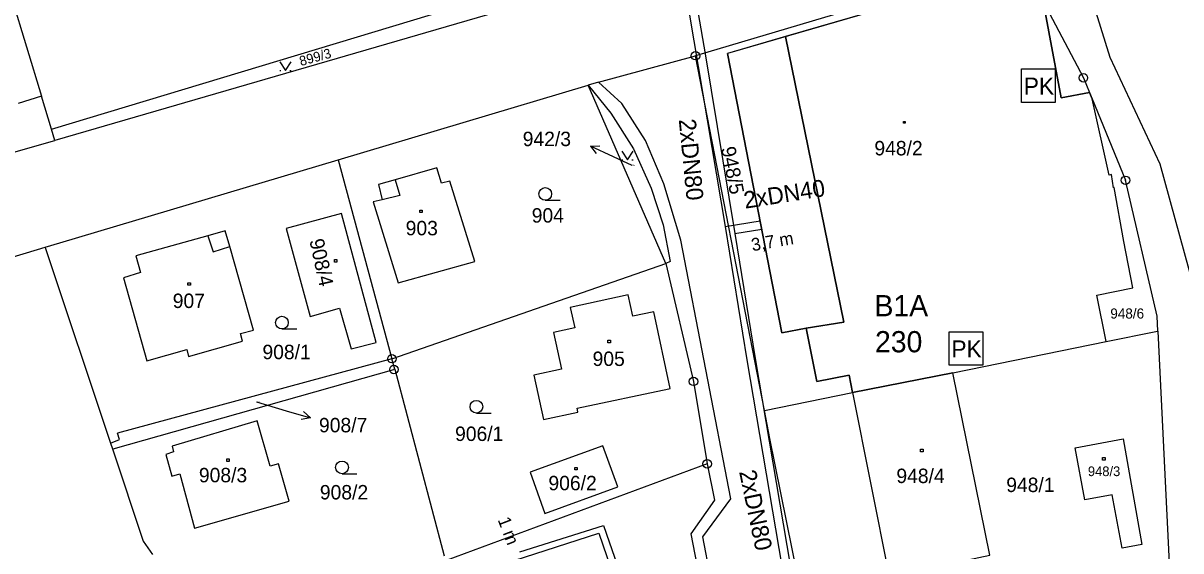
# Model space of a CAD drawing. Extents: x -468021 to -466942, y -1130484 to -1128584.
# Drawn here: x -467307.3 to -467170.9, y -1129206.3 to -1129144.2 of the extents above; entities that cross this region are included whole.
import ezdxf

# ---------------------------------------------------------------- set-up
doc = ezdxf.new("R2010")
doc.units = 0
for name, color, linetype in [('17-Plynové kotelny', 7, 'Continuous'), ('19-PK-šrafy', 7, 'Continuous'), ('21-Označení-odběrného-místa', 7, 'Continuous'), ('22-Odběrná místa-šrafy', 7, 'Continuous'), ('25-Popisná-čísla', 7, 'Continuous'), ('27-delky-vedeni', 7, 'Continuous'), ('DKM', 7, 'Continuous'), ('UT_SKUTEČNOST_staré', 7, 'Continuous')]:
    doc.layers.add(name, color=color, linetype=linetype)

# ---------------------------------------------------------------- blocks, each defined once
blk = doc.blocks.new('PK')
at = {"layer": '17-Plynové kotelny'}
blk.add_lwpolyline([(-0.0000139, 0.0000235), (0.0000256, 0.0000235), (0.0000256, -0.000016), (-0.0000139, -0.000016)], close=True, dxfattribs=at)
blk.add_text('PK', height=0.00002, dxfattribs=at).set_placement((-0.0000113, -0.0000067))

msp = doc.modelspace()

# ---------------------------------------------------------------- linework, layer by layer
at = {"layer": '19-PK-šrafy'}
for points in [[(-467177.67, -1129169.9), (-467178.79, -1129163.52), (-467178.87, -1129163.56), (-467179.13, -1129162.01), (-467179.41, -1129162.08), (-467181.41, -1129153.09), (-467181.72, -1129152.34), (-467185.03, -1129152.97), (-467187.15, -1129141.59), (-467187.46, -1129141), (-467191.67, -1129141.97), (-467196.16, -1129139.54), (-467217.53, -1129145.74), (-467210.66, -1129179.4), (-467215.08, -1129180.09), (-467213.83, -1129186.4), (-467210.03, -1129185.65), (-467209.63, -1129187.67), (-467197.82, -1129185.35), (-467179.73, -1129181.68), (-467180.84, -1129176.21), (-467176.61, -1129175.35), (-467177.67, -1129169.9)], [(-467197.82, -1129185.35), (-467209.63, -1129187.67), (-467205.33, -1129209.37), (-467193.46, -1129206.84), (-467197.82, -1129185.35)]]:
    msp.add_lwpolyline(points, dxfattribs=at)
at = {"layer": '22-Odběrná místa-šrafy'}
msp.add_lwpolyline([(-467217.53, -1129145.74), (-467224.34, -1129147.72), (-467217.94, -1129180.65), (-467215.08, -1129180.09), (-467210.66, -1129179.4), (-467217.53, -1129145.74)], dxfattribs=at)
at = {"layer": 'DKM'}
for p, q in [((-467313.19, -1129126.29), (-467305.16, -1129152.77)), ((-467189.78, -1129136.58), (-467228.12, -1129147.99)), ((-467179.28, -1129148.2), (-467182.48, -1129137.83)), ((-467303.98, -1129156.67), (-467247.71, -1129139.63)), ((-467196.16, -1129139.54), (-467224.34, -1129147.72)), ((-467244.34, -1129140.75), (-467303.61, -1129157.98)), ((-467187.15, -1129141.59), (-467185.03, -1129152.97)), ((-467187.15, -1129141.59), (-467182.43, -1129150.6)), ((-467239.55, -1129151.11), (-467228.12, -1129147.99)), ((-467220, -1129189.81), (-467228.12, -1129147.99)), ((-467217.94, -1129180.65), (-467224.34, -1129147.72)), ((-467277.11, -1129148.73), (-467276.44, -1129149.73)), ((-467276.44, -1129149.73), (-467275.77, -1129148.73)), ((-467173.37, -1129160.77), (-467179.28, -1129148.2)), ((-467277.11, -1129149.73), (-467276.98, -1129149.73)), ((-467275.9, -1129149.73), (-467275.77, -1129149.73)), ((-467182.43, -1129150.6), (-467181.72, -1129152.34)), ((-467270.23, -1129160.25), (-467240.79, -1129151.45)), ((-467239.55, -1129151.11), (-467240.79, -1129151.45)), ((-467231.61, -1129172.47), (-467240.79, -1129151.45)), ((-467240.79, -1129151.45), (-467238.09, -1129154.75)), ((-467236.82, -1129153.62), (-467239.55, -1129151.11)), ((-467305.16, -1129152.77), (-467307.93, -1129153.61)), ((-467303.98, -1129156.67), (-467305.16, -1129152.77)), ((-467185.03, -1129152.97), (-467181.72, -1129152.34)), ((-467181.72, -1129152.34), (-467181.41, -1129153.09)), ((-467179.41, -1129162.08), (-467181.41, -1129153.09)), ((-467181.41, -1129153.09), (-467177.47, -1129162.68)), ((-467238.09, -1129154.75), (-467235.43, -1129158.95)), ((-467234.03, -1129157.97), (-467236.82, -1129153.62)), ((-467203.61, -1129155.73), (-467203.41, -1129155.73)), ((-467203.61, -1129155.93), (-467203.61, -1129155.73)), ((-467203.41, -1129155.93), (-467203.61, -1129155.93)), ((-467203.41, -1129155.73), (-467203.41, -1129155.93)), ((-467303.61, -1129157.98), (-467303.98, -1129156.67)), ((-467321.09, -1129162.92), (-467303.61, -1129157.98)), ((-467240.51, -1129158.65), (-467239.39, -1129158.62)), ((-467237.79, -1129159.92), (-467240.51, -1129158.65)), ((-467240.51, -1129158.65), (-467239.81, -1129159.52)), ((-467231.84, -1129163.1), (-467234.03, -1129157.97)), ((-467303, -1129170.05), (-467270.23, -1129160.25)), ((-467270.23, -1129160.25), (-467263.89, -1129183.7)), ((-467235.6, -1129160.95), (-467237.79, -1129159.92)), ((-467236.82, -1129159.26), (-467236.15, -1129160.26)), ((-467236.82, -1129160.26), (-467236.69, -1129160.26)), ((-467236.15, -1129160.26), (-467235.48, -1129159.26)), ((-467235.61, -1129160.26), (-467235.48, -1129160.26)), ((-467235.43, -1129158.95), (-467233.33, -1129163.6)), ((-467258.59, -1129161.22), (-467263.51, -1129162.61)), ((-467258.05, -1129163.01), (-467258.59, -1129161.22)), ((-467168.75, -1129177.66), (-467173.37, -1129160.77)), ((-467263.51, -1129162.61), (-467265.46, -1129163.16)), ((-467263.51, -1129162.61), (-467262.97, -1129164.46)), ((-467257.06, -1129162.76), (-467258.05, -1129163.01)), ((-467254.12, -1129172.23), (-467257.06, -1129162.76)), ((-467179.13, -1129162.01), (-467179.41, -1129162.08)), ((-467178.87, -1129163.56), (-467179.13, -1129162.01)), ((-467173.75, -1129178.68), (-467177.47, -1129162.68)), ((-467265.46, -1129163.16), (-467265.02, -1129164.96)), ((-467233.33, -1129163.6), (-467231.92, -1129167.92)), ((-467229.85, -1129169.73), (-467231.84, -1129163.1)), ((-467178.79, -1129163.52), (-467178.87, -1129163.56)), ((-467177.67, -1129169.9), (-467178.79, -1129163.52)), ((-467265.02, -1129164.96), (-467266.1, -1129165.22)), ((-467266.1, -1129165.22), (-467263.15, -1129174.78)), ((-467262.97, -1129164.46), (-467265.02, -1129164.96)), ((-467245.83, -1129165.03), (-467244.08, -1129165.03)), ((-467269.82, -1129166.59), (-467276.33, -1129168.34)), ((-467265.75, -1129181.78), (-467269.82, -1129166.59)), ((-467260.62, -1129166.18), (-467260.32, -1129166.18)), ((-467260.62, -1129166.48), (-467260.62, -1129166.18)), ((-467260.32, -1129166.48), (-467260.62, -1129166.48)), ((-467260.32, -1129166.18), (-467260.32, -1129166.48)), ((-467276.33, -1129168.34), (-467273.51, -1129178.71)), ((-467231.92, -1129167.92), (-467231.13, -1129172.24)), ((-467285.58, -1129169.21), (-467294.05, -1129171.58)), ((-467283.52, -1129168.63), (-467285.58, -1129169.21)), ((-467285.58, -1129169.21), (-467284.93, -1129171.1)), ((-467282.99, -1129170.49), (-467283.52, -1129168.63)), ((-467223.97, -1129200.2), (-467229.85, -1129169.73)), ((-467306.94, -1129171.23), (-467304.74, -1129170.57)), ((-467304.74, -1129170.57), (-467303, -1129170.05)), ((-467304.74, -1129170.57), (-467304.69, -1129170.71)), ((-467304.69, -1129170.71), (-467297.05, -1129193.65)), ((-467284.93, -1129171.1), (-467282.99, -1129170.49)), ((-467280.21, -1129180.32), (-467282.99, -1129170.49)), ((-467176.61, -1129175.35), (-467177.67, -1129169.9)), ((-467311.05, -1129172.47), (-467306.94, -1129171.23)), ((-467294.05, -1129171.58), (-467293.51, -1129173.55)), ((-467270.67, -1129172.01), (-467270.37, -1129172.01)), ((-467270.67, -1129172.31), (-467270.67, -1129172.01)), ((-467270.37, -1129172.31), (-467270.67, -1129172.31)), ((-467270.37, -1129172.01), (-467270.37, -1129172.31)), ((-467263.89, -1129183.7), (-467231.61, -1129172.47)), ((-467263.15, -1129174.78), (-467254.12, -1129172.23)), ((-467231.13, -1129172.24), (-467231.61, -1129172.47)), ((-467231.61, -1129172.47), (-467228.37, -1129186.38)), ((-467293.51, -1129173.55), (-467295.52, -1129174.17)), ((-467295.52, -1129174.17), (-467292.77, -1129183.94)), ((-467287.92, -1129174.75), (-467287.62, -1129174.75)), ((-467287.92, -1129175.05), (-467287.92, -1129174.75)), ((-467287.62, -1129175.05), (-467287.92, -1129175.05)), ((-467287.62, -1129174.75), (-467287.62, -1129175.05)), ((-467236.04, -1129176.17), (-467242.89, -1129177.65)), ((-467235.49, -1129178.7), (-467236.04, -1129176.17)), ((-467180.84, -1129176.21), (-467176.61, -1129175.35)), ((-467179.73, -1129181.68), (-467180.84, -1129176.21)), ((-467273.51, -1129178.71), (-467270.07, -1129177.74)), ((-467270.07, -1129177.74), (-467268.7, -1129182.55)), ((-467242.89, -1129177.65), (-467242.36, -1129180.08)), ((-467233.05, -1129178.16), (-467235.49, -1129178.7)), ((-467231.13, -1129187.21), (-467233.05, -1129178.16)), ((-467173.66, -1129180.45), (-467173.75, -1129178.68)), ((-467281.74, -1129180.74), (-467280.21, -1129180.32)), ((-467276.85, -1129180.2), (-467275.1, -1129180.2)), ((-467242.36, -1129180.08), (-467244.87, -1129180.62)), ((-467244.87, -1129180.62), (-467243.93, -1129184.93)), ((-467215.08, -1129180.09), (-467217.94, -1129180.65)), ((-467213.83, -1129186.4), (-467215.08, -1129180.09)), ((-467179.73, -1129181.68), (-467173.9, -1129180.5)), ((-467173.9, -1129180.5), (-467173.66, -1129180.45)), ((-467173.66, -1129180.45), (-467172.19, -1129210.66)), ((-467287.84, -1129183.43), (-467281.49, -1129181.62)), ((-467281.49, -1129181.62), (-467281.74, -1129180.74)), ((-467268.7, -1129182.55), (-467265.75, -1129181.78)), ((-467238.45, -1129181.52), (-467238.15, -1129181.52)), ((-467238.45, -1129181.82), (-467238.45, -1129181.52)), ((-467238.15, -1129181.82), (-467238.45, -1129181.82)), ((-467238.15, -1129181.52), (-467238.15, -1129181.82)), ((-467197.82, -1129185.35), (-467179.73, -1129181.68)), ((-467292.77, -1129183.94), (-467288.06, -1129182.63)), ((-467288.06, -1129182.63), (-467287.84, -1129183.43)), ((-467263.89, -1129183.7), (-467296.21, -1129192.48)), ((-467263.54, -1129184.95), (-467263.89, -1129183.7)), ((-467296.72, -1129194.31), (-467263.65, -1129184.98)), ((-467263.65, -1129184.98), (-467263.54, -1129184.95)), ((-467263.54, -1129184.95), (-467257.72, -1129206.93)), ((-467243.93, -1129184.93), (-467247.18, -1129185.63)), ((-467247.18, -1129185.63), (-467246.02, -1129190.88)), ((-467210.03, -1129185.65), (-467213.83, -1129186.4)), ((-467209.63, -1129187.67), (-467210.03, -1129185.65)), ((-467197.82, -1129185.35), (-467209.63, -1129187.67)), ((-467193.46, -1129206.84), (-467197.82, -1129185.35)), ((-467242.07, -1129189.53), (-467231.26, -1129187.24)), ((-467231.26, -1129187.24), (-467231.13, -1129187.21)), ((-467228.37, -1129186.38), (-467226.76, -1129196.1)), ((-467279.84, -1129188.8), (-467276.36, -1129189.83)), ((-467220, -1129189.81), (-467209.63, -1129187.67)), ((-467209.63, -1129187.67), (-467205.33, -1129209.37)), ((-467276.36, -1129189.83), (-467273.48, -1129190.68)), ((-467273.48, -1129190.68), (-467274.3, -1129189.92)), ((-467253.94, -1129190.11), (-467252.19, -1129190.11)), ((-467246.02, -1129190.88), (-467241.98, -1129190.01)), ((-467242.04, -1129189.71), (-467242.07, -1129189.53)), ((-467241.98, -1129190.01), (-467242.04, -1129189.71)), ((-467219.36, -1129193.11), (-467220, -1129189.81)), ((-467279.78, -1129191.01), (-467289.79, -1129194)), ((-467278.23, -1129196.38), (-467279.78, -1129191.01)), ((-467273.48, -1129190.68), (-467274.58, -1129190.88)), ((-467295.98, -1129193.23), (-467296.21, -1129192.48)), ((-467297.05, -1129193.65), (-467295.98, -1129193.23)), ((-467297.05, -1129193.65), (-467296.82, -1129194.34)), ((-467296.82, -1129194.34), (-467296.72, -1129194.31)), ((-467296.82, -1129194.34), (-467293.18, -1129205.19)), ((-467289.79, -1129194), (-467289.62, -1129194.66)), ((-467239.04, -1129193.99), (-467247.62, -1129197.09)), ((-467237.28, -1129198.82), (-467239.04, -1129193.99)), ((-467214.23, -1129218.43), (-467219.36, -1129193.11)), ((-467183.39, -1129194.19), (-467177.75, -1129193.16)), ((-467182.26, -1129200.33), (-467183.39, -1129194.19)), ((-467177.75, -1129193.16), (-467175.54, -1129205.6)), ((-467289.62, -1129194.66), (-467290.53, -1129194.98)), ((-467290.53, -1129194.98), (-467289.83, -1129197.55)), ((-467283.35, -1129195.5), (-467283.05, -1129195.5)), ((-467283.35, -1129195.8), (-467283.35, -1129195.5)), ((-467283.05, -1129195.5), (-467283.05, -1129195.8)), ((-467201.61, -1129194.37), (-467201.31, -1129194.37)), ((-467201.61, -1129194.67), (-467201.61, -1129194.37)), ((-467201.31, -1129194.67), (-467201.61, -1129194.67)), ((-467201.31, -1129194.37), (-467201.31, -1129194.67)), ((-467180.16, -1129195.35), (-467179.86, -1129195.35)), ((-467180.16, -1129195.65), (-467180.16, -1129195.35)), ((-467179.86, -1129195.65), (-467180.16, -1129195.65)), ((-467179.86, -1129195.35), (-467179.86, -1129195.65)), ((-467283.05, -1129195.8), (-467283.35, -1129195.8)), ((-467277.26, -1129196.11), (-467278.23, -1129196.38)), ((-467276, -1129200.49), (-467277.26, -1129196.11)), ((-467226.76, -1129196.1), (-467257.5, -1129207.5)), ((-467247.62, -1129197.09), (-467245.86, -1129201.94)), ((-467242.35, -1129196.51), (-467242.05, -1129196.51)), ((-467242.35, -1129196.81), (-467242.35, -1129196.51)), ((-467242.05, -1129196.81), (-467242.35, -1129196.81)), ((-467242.05, -1129196.51), (-467242.05, -1129196.81)), ((-467226.76, -1129196.1), (-467225.9, -1129200.39)), ((-467289.83, -1129197.55), (-467288.86, -1129197.27)), ((-467288.86, -1129197.27), (-467287.15, -1129203.68)), ((-467269.77, -1129197.26), (-467268.02, -1129197.26)), ((-467245.86, -1129201.94), (-467237.28, -1129198.82)), ((-467179.05, -1129199.74), (-467182.26, -1129200.33)), ((-467177.85, -1129206.04), (-467179.05, -1129199.74)), ((-467287.15, -1129203.68), (-467276, -1129200.49)), ((-467225.9, -1129200.39), (-467228.69, -1129204.35)), ((-467227.27, -1129204.71), (-467223.97, -1129200.2)), ((-467293.18, -1129205.19), (-467292.11, -1129206.78)), ((-467228.69, -1129204.35), (-467221.03, -1129243.48)), ((-467218.4, -1129249.44), (-467227.27, -1129204.71)), ((-467175.54, -1129205.6), (-467177.85, -1129206.04))]:
    msp.add_line(p, q, dxfattribs=at)
for centre, radius in [((-467228.12, -1129147.99), 0.5), ((-467228.12, -1129147.99), 0.01), ((-467182.43, -1129150.6), 0.5), ((-467182.43, -1129150.6), 0.01), ((-467177.47, -1129162.68), 0.5), ((-467177.47, -1129162.68), 0.01), ((-467245.83, -1129164.28), 0.75), ((-467276.85, -1129179.45), 0.75), ((-467263.89, -1129183.7), 0.5), ((-467263.65, -1129184.98), 0.5), ((-467263.89, -1129183.7), 0.01), ((-467263.65, -1129184.98), 0.01), ((-467228.37, -1129186.38), 0.5), ((-467228.37, -1129186.38), 0.01), ((-467253.94, -1129189.36), 0.75), ((-467226.76, -1129196.1), 0.5), ((-467269.77, -1129196.51), 0.75), ((-467226.76, -1129196.1), 0.01)]:
    msp.add_circle(centre, radius, dxfattribs=at)
at = {"layer": 'UT_SKUTEČNOST_staré'}
for points in [[(-467224.69, -1129115.12), (-467225.23, -1129132.3), (-467230.44, -1129133.62), (-467224.62, -1129168.13)], [(-467223.69, -1129115.15), (-467224.26, -1129133.09), (-467229.29, -1129134.36), (-467226.97, -1129147.78), (-467223.49, -1129168.96)], [(-467224.62, -1129168.13), (-467220.5, -1129167.47)], [(-467224.62, -1129168.13), (-467222.07, -1129183.82), (-467211.5, -1129246.14)], [(-467223.49, -1129168.96), (-467220.31, -1129168.45)], [(-467223.49, -1129168.96), (-467221.09, -1129183.66), (-467210.73, -1129244.92)], [(-467248.81, -1129206.47), (-467238.98, -1129203.35), (-467223.53, -1129247.82)], [(-467249.5, -1129207.5), (-467239.5, -1129204.26), (-467224.2, -1129248.97)]]:
    msp.add_lwpolyline(points, dxfattribs=at)

# ---------------------------------------------------------------- block references
at = {"layer": '17-Plynové kotelny', "xscale": 100000, "yscale": 100000}
for p in [(-467188.32, -1129151.9), (-467196.85, -1129182.88)]:
    msp.add_blockref('PK', p, dxfattribs=at)

# ---------------------------------------------------------------- texts
at = {"layer": '21-Označení-odběrného-místa'}
msp.add_text('B1A', height=2.5, dxfattribs=at).set_placement((-467207.04, -1129178.7))
at = {"layer": '25-Popisná-čísla'}
msp.add_text('230', height=2.5, dxfattribs=at).set_placement((-467206.98, -1129182.95))
at = {"layer": '27-delky-vedeni'}
for s, rotation, p in [('3,7 m', 9.7778, (-467221.42, -1129171.04)), ('1 m', 291.0386, (-467251.45, -1129202.68))]:
    msp.add_text(s, height=1.5, rotation=rotation, dxfattribs=at).set_placement(p)
at = {"layer": 'DKM'}
for s, height, rotation, p in [('899/3', 1.14, 15.5818, (-467274.61, -1129149.22)), ('948/5', 1.7, 281.2288, (-467225.13, -1129158.87)), ('908/4', 1.7, 282.4074, (-467273.62, -1129169.76))]:
    msp.add_text(s, height=height, rotation=rotation, dxfattribs=at).set_placement(p)
for s, height, p in [('942/3', 1.7, (-467248.48, -1129158.65)), ('948/2', 1.7, (-467207.05, -1129159.74)), ('942/3', 0.1, (-467235.6, -1129160.95)), ('904', 1.7, (-467247.42, -1129167.66)), ('903', 1.7, (-467262.27, -1129169.16)), ('907', 1.7, (-467289.71, -1129177.73)), ('948/6', 1.19, (-467179.26, -1129178.97)), ('908/1', 1.7, (-467279.14, -1129183.76)), ('905', 1.7, (-467240.25, -1129184.56)), ('908/7', 0.1, (-467279.84, -1129188.8)), ('908/7', 1.7, (-467272.48, -1129192.38)), ('906/1', 1.7, (-467256.45, -1129193.4)), ('908/3', 1.7, (-467286.63, -1129198.27)), ('948/4', 1.7, (-467204.46, -1129198.36)), ('948/3', 1.14, (-467181.9, -1129197.54)), ('906/2', 1.7, (-467245.45, -1129199.21)), ('948/1', 1.7, (-467191.52, -1129199.42)), ('908/2', 1.7, (-467272.38, -1129200.29))]:
    msp.add_text(s, height=height, dxfattribs=at).set_placement(p)
at = {"layer": 'UT_SKUTEČNOST_staré'}
for s, rotation, p in [('2xDN80', 275.6254, (-467230.1, -1129155.52)), ('2xDN40', 9.0239, (-467222.28, -1129166.03)), ('2xDN80', 281.89, (-467223, -1129197.02))]:
    msp.add_text(s, height=2, rotation=rotation, dxfattribs=at).set_placement(p)

doc.saveas('drawing.dxf')
